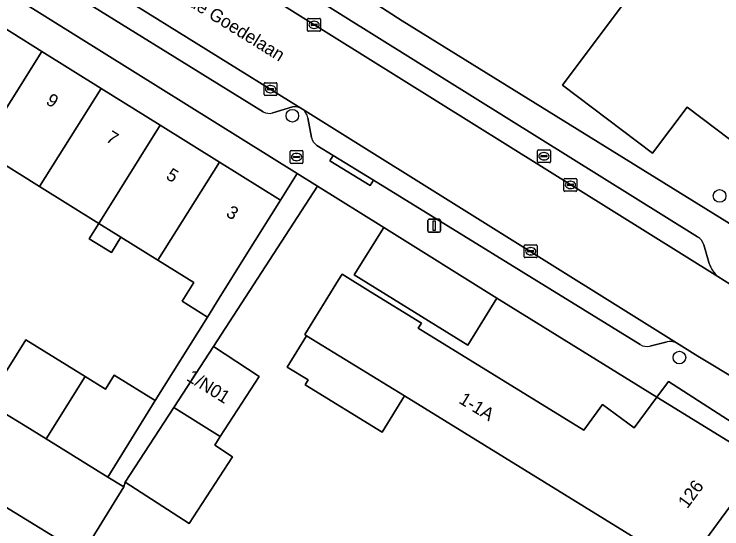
# Model space of a CAD drawing. Extents: x 160102 to 160934, y 382045 to 382923.
# Drawn here: x 160614.9 to 160669.7, y 382444.7 to 382484.5 of the extents above; entities that cross this region are included whole.
import ezdxf

# ---------------------------------------------------------------- set-up
doc = ezdxf.new("R2010")
doc.units = 0
for name, color, linetype in [('IMGEO_Boom', 7, 'Continuous'), ('IMGEO_Brandkraan', 7, 'Continuous'), ('IMGEO_Erf', 7, 'Continuous'), ('IMGEO_Groenvoorziening', 7, 'Continuous'), ('IMGEO_Kolk', 7, 'Continuous'), ('IMGEO_Lichtmast', 7, 'Continuous'), ('IMGEO_Openbare_ruimte_label', 7, 'Continuous'), ('IMGEO_Pand', 7, 'Continuous'), ('IMGEO_Pand_nummerreeks', 7, 'Continuous'), ('IMGEO_Parkeervlak_open', 7, 'Continuous'), ('IMGEO_Rijbaan_lokaal_open', 7, 'Continuous'), ('IMGEO_Rioolput', 7, 'Continuous'), ('IMGEO_Voetpad_open', 7, 'Continuous')]:
    doc.layers.add(name, color=color, linetype=linetype)

msp = doc.modelspace()

# ---------------------------------------------------------------- linework, layer by layer
at = {"layer": 'IMGEO_Boom'}
for centre in [(160636.455, 382476.634), (160669.528, 382470.423), (160666.42, 382457.916)]:
    msp.add_circle(centre, 0.489, dxfattribs=at)
at = {"layer": 'IMGEO_Brandkraan'}
for p, q in [((160636.278, 382473.007), (160636.278, 382473.859)), ((160636.353, 382473.933), (160637.205, 382473.933)), ((160636.766, 382473.713), (160636.791, 382473.713)), ((160637.279, 382473.859), (160637.279, 382473.007)), ((160636.537, 382473.427), (160636.537, 382473.439)), ((160636.975, 382473.39), (160636.577, 382473.39)), ((160636.58, 382473.476), (160636.978, 382473.476)), ((160637.021, 382473.439), (160637.021, 382473.427)), ((160637.205, 382472.933), (160636.353, 382472.933)), ((160636.789, 382473.153), (160636.764, 382473.153))]:
    msp.add_line(p, q, dxfattribs=at)
for points in [[(160636.278, 382473.007), (160636.278, 382473.859)], [(160636.353, 382473.933), (160637.205, 382473.933)], [(160637.279, 382473.859), (160637.279, 382473.007)], [(160637.205, 382472.933), (160636.353, 382472.933)]]:
    msp.add_lwpolyline(points, dxfattribs=at)
for centre, radius, start, end in [((160636.355, 382473.857), 0.0765, 91.552, 178.448), ((160636.355, 382473.857), 0.0765, 91.552, 178.448), ((160637.203, 382473.857), 0.0765, 1.552, 88.448), ((160637.203, 382473.857), 0.0765, 1.552, 88.448), ((160636.577, 382473.436), 0.0403, 85.8775, 175.7526), ((160636.574, 382473.426), 0.0366, 178.938, 274.7102), ((160636.978, 382473.433), 0.043, 264.8664, 352.4533), ((160636.982, 382473.438), 0.0386, 1.7309, 96.639), ((160636.355, 382473.009), 0.0765, 181.552, 268.448), ((160636.355, 382473.009), 0.0765, 181.552, 268.448), ((160637.203, 382473.009), 0.0765, 271.552, 358.448), ((160637.203, 382473.009), 0.0765, 271.552, 358.448)]:
    msp.add_arc(centre, radius, start, end, dxfattribs=at)
for centre, major_axis, ratio, start_param, end_param in [((160636.765, 382473.433), (-0.387, 0.002), 0.722429, 4.712389, 7.853982), ((160636.79, 382473.433), (-0.39, 0.002), 0.717154, 1.570796, 4.712389)]:
    msp.add_ellipse(centre, major_axis=major_axis, ratio=ratio, start_param=start_param, end_param=end_param, dxfattribs=at)
at = {"layer": 'IMGEO_Erf'}
for points in [[(160612.895, 382506.892), (160621.64, 382501.381), (160620.525, 382499.569), (160632.911, 382491.774), (160644.968, 382483.985), (160680.935, 382461.701), (160708.229, 382500), (160724.312, 382522.505)], [(160577.524, 382500.628), (160586.735, 382499.959), (160586.491, 382496.007), (160585.413, 382494.257), (160586.226, 382493.751), (160588.875, 382497.989), (160593.626, 382495.029), (160598.215, 382492.17), (160602.787, 382489.321), (160607.383, 382486.458), (160611.788, 382483.713), (160612.31, 382484.562), (160612.441, 382484.48), (160617.065, 382481.602), (160621.649, 382478.748), (160626.227, 382475.898), (160630.808, 382473.047), (160635.54, 382470.101), (160636.83, 382472.17), (160592.202, 382500), (160588.519, 382502.294), (160565.683, 382503.748)], [(160612.778, 382454.447), (160615.828, 382459.295), (160620.421, 382456.44), (160621.994, 382455.462), (160622.674, 382456.561), (160625.845, 382454.598), (160629.877, 382461.047), (160627.919, 382462.272), (160628.823, 382463.719), (160626.053, 382465.444), (160623.19, 382467.227), (160622.453, 382466.044), (160620.735, 382467.114), (160621.474, 382468.296), (160616.884, 382471.155), (160612.3, 382474.01)], [(160666.802, 382441.589), (160645.131, 382454.939), (160643.4, 382452.129), (160637.44, 382455.801), (160637.676, 382456.184), (160636.059, 382457.181), (160637.554, 382459.607), (160637.426, 382459.686), (160640.037, 382463.924), (160640.309, 382464.367), (160642.506, 382463.004), (160646.451, 382460.573), (160646.208, 382460.179), (160659.015, 382452.289), (160660.47, 382454.274), (160662.926, 382452.473), (160664.677, 382454.86), (160652.296, 382462.502), (160650.03, 382458.884), (160641.229, 382464.322), (160643.528, 382467.993), (160638.41, 382471.185), (160630.34, 382458.764), (160633.9, 382456.451), (160630.879, 382451.801), (160630.444, 382451.132), (160631.832, 382450.231), (160628.471, 382445.057), (160623.523, 382448.271), (160623.399, 382447.911), (160620.206, 382442.715)]]:
    msp.add_lwpolyline(points, dxfattribs=at)
msp.add_lwpolyline([(160667.761, 382492.911), (160677.503, 382485.613), (160681.492, 382482.598), (160673.677, 382472.259), (160667.015, 382477.296), (160664.325, 382473.736), (160657.378, 382478.987)], close=True, dxfattribs=at)
at = {"layer": 'IMGEO_Groenvoorziening'}
msp.add_lwpolyline([(160665.564, 382456.069), (160664.677, 382454.86), (160672.844, 382449.829), (160673.613, 382450.877)], close=True, dxfattribs=at)
at = {"layer": 'IMGEO_Kolk'}
for p, q in [((160637.716, 382484.167), (160638.568, 382484.167)), ((160637.641, 382483.241), (160637.641, 382484.093)), ((160637.9, 382483.661), (160637.9, 382483.673)), ((160638.338, 382483.624), (160637.94, 382483.624)), ((160637.943, 382483.71), (160638.341, 382483.71)), ((160638.129, 382483.947), (160638.154, 382483.947)), ((160638.384, 382483.673), (160638.384, 382483.661)), ((160638.642, 382484.093), (160638.642, 382483.241)), ((160638.568, 382483.167), (160637.716, 382483.167)), ((160638.152, 382483.387), (160638.127, 382483.387)), ((160634.341, 382479.189), (160635.193, 382479.189)), ((160634.266, 382478.263), (160634.266, 382479.115)), ((160634.525, 382478.683), (160634.525, 382478.695)), ((160634.963, 382478.646), (160634.565, 382478.646)), ((160634.568, 382478.732), (160634.966, 382478.732)), ((160634.754, 382478.969), (160634.779, 382478.969)), ((160635.009, 382478.695), (160635.009, 382478.683)), ((160635.267, 382479.115), (160635.267, 382478.263)), ((160635.193, 382478.189), (160634.341, 382478.189)), ((160634.777, 382478.409), (160634.752, 382478.409)), ((160657.478, 382470.854), (160657.478, 382471.706)), ((160657.553, 382471.78), (160658.405, 382471.78)), ((160657.966, 382471.56), (160657.991, 382471.56)), ((160658.479, 382471.706), (160658.479, 382470.854)), ((160657.737, 382471.274), (160657.737, 382471.286)), ((160658.175, 382471.237), (160657.777, 382471.237)), ((160657.78, 382471.323), (160658.178, 382471.323)), ((160657.989, 382471), (160657.964, 382471)), ((160658.221, 382471.286), (160658.221, 382471.274)), ((160658.405, 382470.78), (160657.553, 382470.78)), ((160654.479, 382466.646), (160655.331, 382466.646)), ((160654.404, 382465.72), (160654.404, 382466.572)), ((160654.663, 382466.14), (160654.663, 382466.152)), ((160655.101, 382466.103), (160654.703, 382466.103)), ((160654.706, 382466.189), (160655.104, 382466.189)), ((160654.892, 382466.426), (160654.917, 382466.426)), ((160655.147, 382466.152), (160655.147, 382466.14)), ((160655.405, 382466.572), (160655.405, 382465.72)), ((160655.331, 382465.646), (160654.479, 382465.646)), ((160654.915, 382465.866), (160654.89, 382465.866))]:
    msp.add_line(p, q, dxfattribs=at)
for points in [[(160637.716, 382484.167), (160638.568, 382484.167)], [(160637.641, 382483.241), (160637.641, 382484.093)], [(160638.642, 382484.093), (160638.642, 382483.241)], [(160638.568, 382483.167), (160637.716, 382483.167)], [(160634.341, 382479.189), (160635.193, 382479.189)], [(160634.266, 382478.263), (160634.266, 382479.115)], [(160635.267, 382479.115), (160635.267, 382478.263)], [(160635.193, 382478.189), (160634.341, 382478.189)], [(160657.478, 382470.854), (160657.478, 382471.706)], [(160657.553, 382471.78), (160658.405, 382471.78)], [(160658.479, 382471.706), (160658.479, 382470.854)], [(160658.405, 382470.78), (160657.553, 382470.78)], [(160654.479, 382466.646), (160655.331, 382466.646)], [(160654.404, 382465.72), (160654.404, 382466.572)], [(160655.405, 382466.572), (160655.405, 382465.72)], [(160655.331, 382465.646), (160654.479, 382465.646)]]:
    msp.add_lwpolyline(points, dxfattribs=at)
for centre, radius, start, end in [((160637.718, 382484.091), 0.0765, 91.552, 178.448), ((160637.718, 382484.091), 0.0765, 91.552, 178.448), ((160638.566, 382484.091), 0.0765, 1.552, 88.448), ((160638.566, 382484.091), 0.0765, 1.552, 88.448), ((160637.94, 382483.67), 0.0403, 85.8775, 175.7526), ((160637.937, 382483.66), 0.0366, 178.938, 274.7102), ((160638.341, 382483.667), 0.043, 264.8664, 352.4533), ((160638.345, 382483.672), 0.0386, 1.7309, 96.639), ((160637.718, 382483.243), 0.0765, 181.552, 268.448), ((160637.718, 382483.243), 0.0765, 181.552, 268.448), ((160638.566, 382483.243), 0.0765, 271.552, 358.448), ((160638.566, 382483.243), 0.0765, 271.552, 358.448), ((160634.343, 382479.113), 0.0765, 91.552, 178.448), ((160634.343, 382479.113), 0.0765, 91.552, 178.448), ((160635.191, 382479.113), 0.0765, 1.552, 88.448), ((160635.191, 382479.113), 0.0765, 1.552, 88.448), ((160634.565, 382478.692), 0.0403, 85.8775, 175.7526), ((160634.562, 382478.682), 0.0366, 178.938, 274.7102), ((160634.966, 382478.689), 0.043, 264.8664, 352.4533), ((160634.97, 382478.694), 0.0386, 1.7309, 96.639), ((160634.343, 382478.265), 0.0765, 181.552, 268.448), ((160634.343, 382478.265), 0.0765, 181.552, 268.448), ((160635.191, 382478.265), 0.0765, 271.552, 358.448), ((160635.191, 382478.265), 0.0765, 271.552, 358.448), ((160657.555, 382471.704), 0.0765, 91.552, 178.448), ((160657.555, 382471.704), 0.0765, 91.552, 178.448), ((160658.403, 382471.704), 0.0765, 1.552, 88.448), ((160658.403, 382471.704), 0.0765, 1.552, 88.448), ((160657.777, 382471.283), 0.0403, 85.8775, 175.7526), ((160657.774, 382471.273), 0.0366, 178.938, 274.7102), ((160658.178, 382471.28), 0.043, 264.8664, 352.4533), ((160658.182, 382471.285), 0.0386, 1.7309, 96.639), ((160657.555, 382470.856), 0.0765, 181.552, 268.448), ((160657.555, 382470.856), 0.0765, 181.552, 268.448), ((160658.403, 382470.856), 0.0765, 271.552, 358.448), ((160658.403, 382470.856), 0.0765, 271.552, 358.448), ((160654.481, 382466.57), 0.0765, 91.552, 178.448), ((160654.481, 382466.57), 0.0765, 91.552, 178.448), ((160655.329, 382466.57), 0.0765, 1.552, 88.448), ((160655.329, 382466.57), 0.0765, 1.552, 88.448), ((160654.703, 382466.149), 0.0403, 85.8775, 175.7526), ((160654.7, 382466.139), 0.0366, 178.938, 274.7102), ((160655.104, 382466.146), 0.043, 264.8664, 352.4533), ((160655.108, 382466.151), 0.0386, 1.7309, 96.639), ((160654.481, 382465.722), 0.0765, 181.552, 268.448), ((160654.481, 382465.722), 0.0765, 181.552, 268.448), ((160655.329, 382465.722), 0.0765, 271.552, 358.448), ((160655.329, 382465.722), 0.0765, 271.552, 358.448)]:
    msp.add_arc(centre, radius, start, end, dxfattribs=at)
for centre, major_axis, ratio, start_param, end_param in [((160638.128, 382483.667), (-0.387, 0.002), 0.722429, 4.712389, 7.853982), ((160638.153, 382483.667), (-0.39, 0.002), 0.717154, 1.570796, 4.712389), ((160634.753, 382478.689), (-0.387, 0.002), 0.722429, 4.712389, 7.853982), ((160634.778, 382478.689), (-0.39, 0.002), 0.717154, 1.570796, 4.712389), ((160657.965, 382471.28), (-0.387, 0.002), 0.722429, 4.712389, 7.853982), ((160657.99, 382471.28), (-0.39, 0.002), 0.717154, 1.570796, 4.712389), ((160654.891, 382466.146), (-0.387, 0.002), 0.722429, 4.712389, 7.853982), ((160654.916, 382466.146), (-0.39, 0.002), 0.717154, 1.570796, 4.712389)]:
    msp.add_ellipse(centre, major_axis=major_axis, ratio=ratio, start_param=start_param, end_param=end_param, dxfattribs=at)
at = {"layer": 'IMGEO_Lichtmast'}
for p, q in [((160646.933, 382467.714), (160646.933, 382468.514)), ((160646.933, 382468.514), (160646.933, 382467.714)), ((160647.033, 382468.614), (160647.823, 382468.614)), ((160647.823, 382468.614), (160647.033, 382468.614)), ((160647.923, 382468.514), (160647.923, 382467.714)), ((160647.923, 382467.714), (160647.923, 382468.514)), ((160647.823, 382467.614), (160647.033, 382467.614)), ((160647.033, 382467.614), (160647.823, 382467.614))]:
    msp.add_line(p, q, dxfattribs=at)
msp.add_lwpolyline([(160647.353, 382468.489), (160647.503, 382468.489), (160647.503, 382467.739), (160647.353, 382467.739), (160647.353, 382468.489)], dxfattribs=at)
for centre, start, end in [((160647.033, 382468.514), 90, 180), ((160647.033, 382468.514), 90, 180), ((160647.823, 382468.514), 0, 90), ((160647.823, 382468.514), 360, 90), ((160647.033, 382467.714), 180, 270), ((160647.033, 382467.714), 180, 270), ((160647.823, 382467.714), 270, 0), ((160647.823, 382467.714), 270, 0)]:
    msp.add_arc(centre, 0.1, start, end, dxfattribs=at)
at = {"layer": 'IMGEO_Pand'}
for points in [[(160667.761, 382492.911), (160657.378, 382478.987), (160664.325, 382473.736), (160667.015, 382477.296), (160673.677, 382472.259), (160681.492, 382482.598), (160677.503, 382485.613)], [(160607.209, 382475.969), (160607.338, 382475.889), (160607.882, 382476.762), (160612.3, 382474.01), (160617.065, 382481.602), (160612.441, 382484.48)], [(160617.065, 382481.602), (160612.3, 382474.01), (160616.884, 382471.155), (160621.649, 382478.748)], [(160621.474, 382468.296), (160626.227, 382475.898), (160621.649, 382478.748), (160616.884, 382471.155)], [(160630.808, 382473.047), (160626.227, 382475.898), (160621.474, 382468.296), (160623.19, 382467.227), (160626.053, 382465.444)], [(160626.053, 382465.444), (160628.823, 382463.719), (160627.919, 382462.272), (160629.877, 382461.047), (160630.784, 382462.498), (160632.891, 382465.866), (160635.54, 382470.101), (160630.808, 382473.047)], [(160575.406, 382470.174), (160574.978, 382464.098), (160575.368, 382464.071), (160575.28, 382462.823), (160609.795, 382441.666), (160607.091, 382437.255), (160613.991, 382433.026), (160618.664, 382440.649), (160620.004, 382442.836)], [(160621.474, 382468.296), (160620.735, 382467.114), (160622.453, 382466.044), (160623.19, 382467.227)], [(160643.528, 382467.993), (160641.229, 382464.322), (160650.03, 382458.884), (160652.296, 382462.502)], [(160646.208, 382460.179), (160646.451, 382460.573), (160642.506, 382463.004), (160640.309, 382464.367), (160640.037, 382463.924), (160637.426, 382459.686), (160637.554, 382459.607), (160645.131, 382454.939), (160666.802, 382441.589), (160672.844, 382449.829), (160664.677, 382454.86), (160662.926, 382452.473), (160660.47, 382454.274), (160659.015, 382452.289)], [(160637.554, 382459.607), (160636.059, 382457.181), (160637.676, 382456.184), (160637.44, 382455.801), (160643.4, 382452.129), (160645.131, 382454.939)], [(160617.407, 382451.62), (160620.421, 382456.44), (160615.828, 382459.295), (160612.778, 382454.447), (160615.768, 382452.64)], [(160630.879, 382451.801), (160633.9, 382456.451), (160630.34, 382458.764), (160627.28, 382454.054)], [(160617.407, 382451.62), (160622.168, 382448.656), (160625.845, 382454.598), (160622.674, 382456.561), (160621.994, 382455.462), (160620.421, 382456.44)], [(160630.879, 382451.801), (160627.28, 382454.054), (160623.523, 382448.271), (160628.471, 382445.057), (160631.832, 382450.231), (160630.444, 382451.132)]]:
    msp.add_lwpolyline(points, close=True, dxfattribs=at)
at = {"layer": 'IMGEO_Parkeervlak_open'}
for points in [[(160637.113, 382477.217), (160615.673, 382490.566)], [(160616.945, 382487.647), (160634.204, 382476.946)], [(160631.794, 382487.669), (160634.056, 382486.236), (160669.392, 382464.183)], [(160645.589, 382481.125), (160635.377, 382487.506)], [(160667.829, 382467.255), (160645.589, 382481.125)], [(160634.933, 382476.85), (160636.472, 382477.312)], [(160666.192, 382459.055), (160637.252, 382477.13)], [(160637.646, 382476.479), (160637.947, 382474.938)], [(160638.362, 382474.339), (160639.623, 382473.562), (160642.736, 382471.644), (160663.389, 382458.917)], [(160668.724, 382465.192), (160668.297, 382466.64)], [(160664.127, 382458.799), (160665.478, 382459.125)]]:
    msp.add_lwpolyline(points, dxfattribs=at)
for centre, radius, start, end in [((160636.654, 382476.33), 0.999, 62.6378, 100.5018), ((160636.636, 382476.312), 1.024, 9.3697, 52.9969), ((160634.675, 382477.71), 0.898, 238.3318, 286.6642), ((160638.84, 382475.113), 0.91, 191.1062, 238.3239), ((160667.246, 382466.326), 1.097, 16.6477, 57.8928), ((160670.839, 382465.867), 2.22, 197.6913, 229.3212), ((160663.899, 382459.741), 0.969, 238.2284, 283.6032), ((160665.728, 382458.001), 1.151, 66.2451, 102.5562)]:
    msp.add_arc(centre, radius, start, end, dxfattribs=at)
at = {"layer": 'IMGEO_Rijbaan_lokaal_open'}
msp.add_lwpolyline([(160621.535, 382494.021), (160619.633, 382495.215), (160613.907, 382498.792), (160613.732, 382498.897), (160610.528, 382493.753), (160615.673, 382490.566), (160637.113, 382477.217), (160637.252, 382477.13), (160666.192, 382459.055), (160667.848, 382458.021), (160671.139, 382456.041), (160672.822, 382454.976), (160675.977, 382460.059), (160674.615, 382460.895), (160674.291, 382461.096), (160669.392, 382464.183), (160634.056, 382486.236), (160631.794, 382487.669), (160631.771, 382487.683)], close=True, dxfattribs=at)
msp.add_lwpolyline([(160575.406, 382470.174), (160620.004, 382442.836), (160620.206, 382442.715), (160623.399, 382447.911), (160622.168, 382448.656), (160617.407, 382451.62), (160615.768, 382452.64), (160612.778, 382454.447), (160609.892, 382456.191), (160608.164, 382457.259), (160606.567, 382458.246), (160603.574, 382460.107), (160600.727, 382461.876), (160599.146, 382462.853), (160597.4, 382463.931), (160594.49, 382465.694), (160594.366, 382465.77), (160589.765, 382468.604), (160586.086, 382470.895), (160583.977, 382472.219), (160582.32, 382473.223), (160578.163, 382475.744)], dxfattribs=at)
at = {"layer": 'IMGEO_Rioolput'}
for p, q in [((160655.43, 382473.073), (160655.43, 382473.925)), ((160655.505, 382473.999), (160656.357, 382473.999)), ((160655.918, 382473.779), (160655.943, 382473.779)), ((160656.431, 382473.925), (160656.431, 382473.073)), ((160655.689, 382473.493), (160655.689, 382473.505)), ((160656.127, 382473.456), (160655.729, 382473.456)), ((160655.732, 382473.542), (160656.13, 382473.542)), ((160655.941, 382473.219), (160655.916, 382473.219)), ((160656.173, 382473.505), (160656.173, 382473.493)), ((160656.357, 382472.999), (160655.505, 382472.999))]:
    msp.add_line(p, q, dxfattribs=at)
for points in [[(160655.43, 382473.073), (160655.43, 382473.925)], [(160655.505, 382473.999), (160656.357, 382473.999)], [(160656.431, 382473.925), (160656.431, 382473.073)], [(160656.357, 382472.999), (160655.505, 382472.999)]]:
    msp.add_lwpolyline(points, dxfattribs=at)
for centre, radius, start, end in [((160655.507, 382473.923), 0.0765, 91.552, 178.448), ((160655.507, 382473.923), 0.0765, 91.552, 178.448), ((160656.355, 382473.923), 0.0765, 1.552, 88.448), ((160656.355, 382473.923), 0.0765, 1.552, 88.448), ((160655.729, 382473.502), 0.0403, 85.8775, 175.7526), ((160655.726, 382473.492), 0.0366, 178.938, 274.7102), ((160656.13, 382473.499), 0.043, 264.8664, 352.4533), ((160656.134, 382473.504), 0.0386, 1.7309, 96.639), ((160655.507, 382473.075), 0.0765, 181.552, 268.448), ((160655.507, 382473.075), 0.0765, 181.552, 268.448), ((160656.355, 382473.075), 0.0765, 271.552, 358.448), ((160656.355, 382473.075), 0.0765, 271.552, 358.448)]:
    msp.add_arc(centre, radius, start, end, dxfattribs=at)
for centre, major_axis, ratio, start_param, end_param in [((160655.917, 382473.499), (-0.387, 0.002), 0.722429, 4.712389, 7.853982), ((160655.942, 382473.499), (-0.39, 0.002), 0.717154, 1.570796, 4.712389)]:
    msp.add_ellipse(centre, major_axis=major_axis, ratio=ratio, start_param=start_param, end_param=end_param, dxfattribs=at)
at = {"layer": 'IMGEO_Voetpad_open'}
for points in [[(160589.932, 382504.817), (160584.166, 382505.171), (160566.433, 382506.284), (160565.784, 382506.322), (160563.153, 382506.477), (160563.096, 382505.433), (160561.879, 382503.99), (160565.683, 382503.748), (160588.519, 382502.294), (160592.202, 382500), (160636.83, 382472.17), (160638.41, 382471.185), (160643.528, 382467.993), (160652.296, 382462.502), (160664.677, 382454.86), (160665.564, 382456.069), (160673.613, 382450.877), (160675.151, 382453.489), (160672.822, 382454.976), (160671.139, 382456.041), (160667.848, 382458.021)], [(160669.392, 382464.183), (160674.291, 382461.096), (160674.615, 382460.895), (160675.977, 382460.059), (160678.63, 382458.467), (160680.935, 382461.701), (160644.968, 382483.985), (160632.911, 382491.774), (160620.525, 382499.569)], [(160634.204, 382476.946), (160616.945, 382487.647)], [(160635.377, 382487.506), (160645.589, 382481.125), (160667.829, 382467.255)], [(160636.472, 382477.312), (160634.933, 382476.85)], [(160637.252, 382477.13), (160637.113, 382477.217)], [(160637.947, 382474.938), (160637.646, 382476.479)], [(160663.389, 382458.917), (160642.736, 382471.644), (160642.474, 382471.219), (160639.361, 382473.137), (160639.623, 382473.562), (160638.362, 382474.339)], [(160668.297, 382466.64), (160668.724, 382465.192)], [(160665.478, 382459.125), (160664.127, 382458.799)], [(160667.848, 382458.021), (160666.192, 382459.055)], [(160675.151, 382453.489), (160673.613, 382450.877), (160672.844, 382449.829), (160666.802, 382441.589), (160664.522, 382438.938), (160659.305, 382431.941), (160655.137, 382426.352), (160651.041, 382420.859), (160646.772, 382415.134), (160645.95, 382415.747), (160645.332, 382414.905), (160643.022, 382411.759), (160640.769, 382408.693), (160637.926, 382404.821)]]:
    msp.add_lwpolyline(points, dxfattribs=at)
for points in [[(160642.736, 382471.644), (160639.623, 382473.562), (160639.361, 382473.137), (160642.474, 382471.219)], [(160638.41, 382471.185), (160636.83, 382472.17), (160635.54, 382470.101), (160632.891, 382465.866), (160630.784, 382462.498), (160629.877, 382461.047), (160625.845, 382454.598), (160622.168, 382448.656), (160623.399, 382447.911), (160623.523, 382448.271), (160627.28, 382454.054), (160630.34, 382458.764)]]:
    msp.add_lwpolyline(points, close=True, dxfattribs=at)
for centre, radius, start, end in [((160636.654, 382476.33), 0.999, 62.6378, 100.5018), ((160636.636, 382476.312), 1.024, 9.3697, 52.9969), ((160634.675, 382477.71), 0.898, 238.3318, 286.6642), ((160638.84, 382475.113), 0.91, 191.1062, 238.3239), ((160667.246, 382466.326), 1.097, 16.6477, 57.8928), ((160670.839, 382465.867), 2.22, 197.6913, 229.3212), ((160663.899, 382459.741), 0.969, 238.2284, 283.6032), ((160665.728, 382458.001), 1.151, 66.2451, 102.5562)]:
    msp.add_arc(centre, radius, start, end, dxfattribs=at)

# ---------------------------------------------------------------- texts
at = {"layer": 'IMGEO_Openbare_ruimte_label'}
msp.add_text('Philips de Goedelaan', height=1, rotation=328.2498, dxfattribs=at).set_placement((160624.653, 382487.486))
at = {"layer": 'IMGEO_Pand_nummerreeks'}
for s, rotation, p in [('9', 328.0972, (160617.311, 382477.585)), ('7', 328.0972, (160621.957, 382474.693)), ('5', 328.0977, (160626.604, 382471.8)), ('3', 328.0972, (160631.249, 382468.908)), ('1/N01', 327.9946, (160628.197, 382456.193)), ('1-1A', 328.3613, (160649.273, 382454.439)), ('126', 53.7492, (160667.03, 382446.162))]:
    msp.add_text(s, height=1, rotation=rotation, dxfattribs=at).set_placement(p)

doc.saveas('drawing.dxf')
